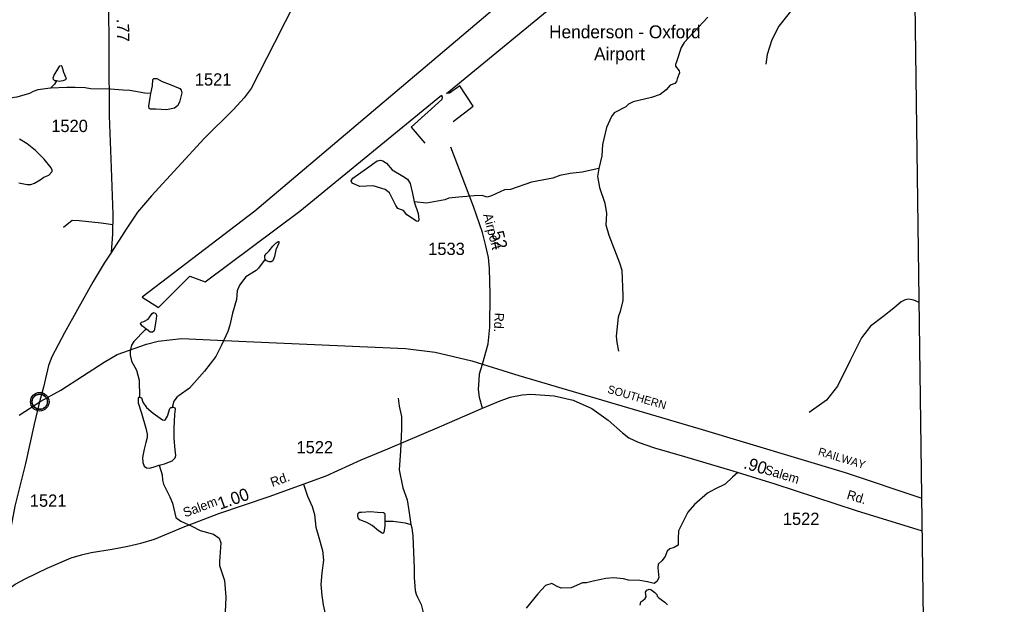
# Model space of a CAD drawing. Extents: x 2056842 to 2160602, y 826753 to 1016856.
# Drawn here: x 2135102 to 2145104, y 945983 to 951923 of the extents above; entities that cross this region are included whole.
import ezdxf

# ---------------------------------------------------------------- set-up
doc = ezdxf.new("R2010")
doc.units = 0
for name, color, linetype in [('Exist Aviation Commercial or Municipal Label', 7, 'Continuous'), ('Exist Aviation Commercial or Municipal Perimeter Paved', 7, 'Continuous'), ('Exist Boundary Political CountyLine', 7, 'Continuous'), ('Exist Civil Demographics Community CELL', 7, 'Continuous'), ('Exist Hydrographic Creek Single Shore', 7, 'Continuous'), ('Exist Hydrographic Misc Water Feature', 7, 'Continuous'), ('Exist Railroad Mainline', 7, 'Continuous'), ('Exist Railroad Mainline Label', 7, 'Continuous'), ('Exist Road Non-System Type 51', 7, 'Continuous'), ('Exist Road Secondary Mileage Hundredths English Label', 7, 'Continuous'), ('Exist Road Secondary Type 51 Attributed', 7, 'Continuous'), ('Exist Road Secondary Type 51 Label', 7, 'Continuous'), ('Exist Road Secondary Type 51 Number Label', 7, 'Continuous')]:
    doc.layers.add(name, color=color, linetype=linetype)

msp = doc.modelspace()

# ---------------------------------------------------------------- linework, layer by layer
at = {"layer": 'Exist Aviation Commercial or Municipal Perimeter Paved'}
msp.add_lwpolyline([(2139511, 950890), (2139714, 951045), (2139577, 951251), (2139471, 951175), (2139443, 951172), (2140714, 952219), (2140477, 952501), (2137493, 949978), (2136348, 949105), (2136513, 948998), (2136833, 949318), (2136988, 949260), (2137949, 949978), (2139391, 951156), (2139399, 951136), (2139395, 951112), (2139084, 950832), (2139220, 950667)], dxfattribs=at)
at = {"layer": 'Exist Boundary Political CountyLine'}
msp.add_lwpolyline([(2145104, 885849), (2143763, 984829)], dxfattribs=at)
at = {"layer": 'Exist Civil Demographics Community CELL'}
msp.add_lwpolyline([(2135228, 948053), (2135229, 948059), (2135231, 948065), (2135234, 948072), (2135237, 948078), (2135240, 948084), (2135244, 948089), (2135248, 948093), (2135253, 948098), (2135258, 948103), (2135264, 948106), (2135268, 948109), (2135273, 948112), (2135279, 948114), (2135285, 948116), (2135289, 948117), (2135294, 948118), (2135298, 948118), (2135304, 948118), (2135309, 948118), (2135314, 948118), (2135319, 948117), (2135324, 948116), (2135329, 948115), (2135334, 948113), (2135341, 948110), (2135347, 948107), (2135352, 948103), (2135357, 948099), (2135361, 948096), (2135365, 948092), (2135369, 948087), (2135372, 948082), (2135375, 948077), (2135377, 948072), (2135379, 948067), (2135381, 948062), (2135382, 948058), (2135383, 948051), (2135384, 948047), (2135384, 948041), (2135384, 948035), (2135383, 948029), (2135383, 948024), (2135381, 948018), (2135379, 948012), (2135377, 948007), (2135374, 948001), (2135370, 947995), (2135367, 947991), (2135363, 947986), (2135357, 947981), (2135352, 947977), (2135347, 947973), (2135343, 947971), (2135336, 947968), (2135329, 947965), (2135323, 947964), (2135316, 947962), (2135312, 947962), (2135308, 947961), (2135302, 947961), (2135298, 947962), (2135292, 947963), (2135286, 947964), (2135282, 947965), (2135276, 947967), (2135272, 947969), (2135268, 947971), (2135261, 947975), (2135255, 947980), (2135251, 947984), (2135246, 947989), (2135243, 947993), (2135240, 947997), (2135236, 948004), (2135234, 948008), (2135232, 948012), (2135230, 948020), (2135228, 948027), (2135228, 948032), (2135227, 948039), (2135227, 948043), (2135228, 948050)], close=True, dxfattribs=at)
for radius in [94.3, 76.7]:
    msp.add_circle((2135306, 948041), radius, dxfattribs=at)
at = {"layer": 'Exist Hydrographic Creek Single Shore'}
for points in [[(2142989, 952069), (2142822, 951858), (2142751, 951718), (2142703, 951570), (2142689, 951472)], [(2142098, 951949), (2141857, 951690), (2141827, 951640), (2141782, 951494), (2141769, 951466), (2141770, 951450), (2141806, 951402), (2141810, 951382), (2141788, 951322), (2141782, 951295), (2141764, 951273), (2141717, 951256), (2141674, 951211), (2141616, 951164), (2141525, 951133), (2141339, 951088), (2141293, 951064), (2141266, 951038), (2141146, 950977), (2141118, 950939), (2141069, 950827), (2141029, 950653), (2141022, 950541), (2140992, 950410)], [(2139112, 950071), (2139154, 949953), (2139160, 949888), (2139153, 949873), (2139136, 949874), (2139040, 949939), (2139005, 949984), (2138974, 949995), (2138948, 950006), (2138927, 950035), (2138863, 950164), (2138818, 950199), (2138697, 950233), (2138562, 950228), (2138481, 950261), (2138472, 950286), (2138488, 950314), (2138629, 950410), (2138738, 950488), (2138770, 950496), (2138794, 950490), (2138832, 950464), (2138890, 950398), (2138998, 950332), (2139045, 950301), (2139071, 950259), (2139095, 950158), (2139112, 950071)], [(2140992, 950410), (2140820, 950372), (2140700, 950361), (2140593, 950339), (2140523, 950314), (2140307, 950273), (2140093, 950199), (2140033, 950194), (2139900, 950132), (2139856, 950119), (2139804, 950135), (2139722, 950134), (2139647, 950125), (2139567, 950121), (2139464, 950108), (2139424, 950092), (2139240, 950057), (2139112, 950071)], [(2140992, 950410), (2140977, 950330), (2140997, 950218), (2141052, 950057), (2141068, 949953), (2141063, 949837), (2141091, 949735), (2141202, 949453), (2141223, 949378), (2141236, 949122), (2141236, 949070), (2141207, 948958), (2141187, 948901), (2141168, 948707), (2141174, 948643), (2141190, 948554)], [(2137599, 949488), (2137529, 949399), (2137505, 949373), (2137403, 949309), (2137336, 949227), (2137312, 949167), (2137307, 949079), (2137267, 948942), (2137240, 948818), (2137218, 948754), (2137153, 948617), (2137095, 948501), (2136982, 948351), (2136827, 948179), (2136725, 948104), (2136702, 948090), (2136669, 948048), (2136654, 947983)], [(2136385, 948782), (2136378, 948770), (2136262, 948652), (2136239, 948616), (2136225, 948558), (2136225, 948518), (2136239, 948454), (2136290, 948362), (2136318, 948260), (2136320, 948088)], [(2136320, 948088), (2136310, 948083), (2136307, 948073), (2136308, 948031), (2136339, 947924), (2136384, 947773), (2136398, 947712), (2136397, 947677), (2136386, 947628), (2136368, 947559), (2136351, 947476), (2136353, 947425), (2136368, 947385), (2136393, 947368), (2136426, 947367), (2136481, 947383), (2136520, 947397)], [(2136320, 948088), (2136331, 948085), (2136339, 948079), (2136355, 948036), (2136391, 947981), (2136458, 947924), (2136553, 947856), (2136573, 947852), (2136584, 947861), (2136605, 947895), (2136629, 947973), (2136639, 947982), (2136654, 947983)], [(2138951, 948078), (2138961, 947996), (2138985, 947890), (2138985, 947762), (2138974, 947542), (2138960, 947350), (2138998, 947166), (2139041, 947045), (2139059, 946935), (2139078, 946792)], [(2136520, 947397), (2136573, 947409), (2136654, 947439), (2136682, 947472), (2136688, 947494), (2136684, 947552), (2136674, 947668), (2136674, 947771), (2136681, 947911), (2136687, 947964), (2136683, 947974), (2136669, 947983), (2136654, 947983)], [(2136520, 947397), (2136552, 947299), (2136553, 947243), (2136565, 947205), (2136629, 947074), (2136655, 947012), (2136688, 946866), (2136740, 946826), (2136853, 946777), (2136937, 946731), (2137073, 946696), (2137131, 946654), (2137147, 946606), (2137134, 946418), (2137134, 946378), (2137183, 946226), (2137199, 946056), (2137190, 945904)], [(2139078, 946792), (2139090, 946761), (2139101, 946674), (2139114, 946347), (2139112, 946256), (2139123, 946123), (2139132, 946086), (2139146, 946055), (2139184, 945981), (2139202, 945913), (2139231, 945773), (2139248, 945641)]]:
    msp.add_lwpolyline(points, dxfattribs=at)
at = {"layer": 'Exist Hydrographic Misc Water Feature'}
for points in [[(2135475, 951300), (2135459, 951303), (2135447, 951316), (2135441, 951331), (2135451, 951359), (2135489, 951420), (2135511, 951453), (2135523, 951459), (2135531, 951452), (2135548, 951388), (2135573, 951326), (2135569, 951312), (2135542, 951302), (2135502, 951295), (2135475, 951300)], [(2135475, 951300), (2135457, 951268), (2135414, 951226)], [(2136435, 951174), (2136452, 951250), (2136457, 951315), (2136466, 951325), (2136496, 951326), (2136552, 951296), (2136633, 951264), (2136729, 951224), (2136745, 951206), (2136751, 951179), (2136726, 951085), (2136706, 951046), (2136675, 951023), (2136596, 951008), (2136485, 951013), (2136433, 951012), (2136419, 951022), (2136416, 951044), (2136430, 951131), (2136435, 951174)], [(2135414, 951226), (2135285, 951211), (2135238, 951193), (2135202, 951173), (2135072, 951135), (2134938, 951114), (2134806, 951051)], [(2136435, 951174), (2136374, 951177), (2136222, 951203), (2136153, 951208), (2136065, 951215), (2136026, 951217), (2135822, 951220), (2135769, 951230), (2135666, 951235), (2135580, 951235), (2135414, 951226)], [(2135094, 950266), (2135178, 950247), (2135214, 950247), (2135253, 950263), (2135310, 950297), (2135348, 950322), (2135397, 950344), (2135431, 950379), (2135433, 950394), (2135421, 950419), (2135350, 950505), (2135264, 950593), (2135179, 950662), (2135100, 950708)], [(2137599, 949488), (2137593, 949505), (2137593, 949526), (2137610, 949548), (2137639, 949573), (2137677, 949623), (2137710, 949654), (2137730, 949668), (2137737, 949668), (2137737, 949653), (2137707, 949584), (2137694, 949516), (2137676, 949472), (2137658, 949462), (2137638, 949462), (2137611, 949472), (2137599, 949488)], [(2144248, 949049), (2144195, 949072), (2144140, 949083), (2144105, 949076), (2144064, 949056), (2143992, 948992), (2143880, 948903), (2143752, 948808), (2143662, 948691), (2143546, 948459), (2143418, 948199), (2143307, 948058), (2143129, 947931)], [(2136385, 948782), (2136349, 948809), (2136332, 948832), (2136334, 948843), (2136340, 948849), (2136363, 948857), (2136407, 948879), (2136431, 948913), (2136450, 948939), (2136463, 948946), (2136479, 948942), (2136489, 948930), (2136494, 948913), (2136486, 948858), (2136469, 948761), (2136453, 948749), (2136430, 948749), (2136407, 948766), (2136385, 948782)], [(2138815, 946829), (2138815, 946779), (2138805, 946713), (2138795, 946701), (2138788, 946704), (2138750, 946730), (2138685, 946784), (2138633, 946814), (2138562, 946841), (2138542, 946860), (2138541, 946885), (2138544, 946908), (2138556, 946919), (2138577, 946919), (2138670, 946924), (2138739, 946918), (2138800, 946915), (2138810, 946908), (2138814, 946896), (2138814, 946856), (2138815, 946829)], [(2138815, 946829), (2138900, 946826), (2139020, 946812), (2139078, 946793)], [(2141410, 945973), (2141419, 946007), (2141437, 946022), (2141463, 946041), (2141471, 946060), (2141466, 946106), (2141480, 946125), (2141501, 946135), (2141520, 946134), (2141560, 946102), (2141580, 946081), (2141585, 946064), (2141600, 946050), (2141663, 946003), (2141690, 945979)]]:
    msp.add_lwpolyline(points, dxfattribs=at)
at = {"layer": 'Exist Railroad Mainline'}
msp.add_lwpolyline([(2135098, 947904), (2135317, 948047), (2135521, 948158), (2135962, 948443), (2136093, 948520), (2136391, 948625), (2136511, 948658), (2136746, 948685), (2137406, 948652), (2139025, 948581), (2139325, 948546), (2139699, 948458), (2140176, 948306), (2142008, 947770), (2143497, 947321), (2144275, 947062)], dxfattribs=at)
at = {"layer": 'Exist Road Non-System Type 51'}
for points in [[(2136050, 949837), (2135932, 949855), (2135706, 949880), (2135637, 949883), (2135548, 949811)], [(2142404, 947323), (2142349, 947273), (2142275, 947205), (2142171, 947151), (2142097, 947112), (2141963, 946998), (2141896, 946918), (2141852, 946830), (2141800, 946728), (2141796, 946647), (2141796, 946582), (2141757, 946559), (2141712, 946548), (2141685, 946523), (2141665, 946469), (2141633, 946426), (2141593, 946390), (2141590, 946354), (2141599, 946284), (2141602, 946251), (2141580, 946215), (2141555, 946195), (2141485, 946211), (2141408, 946226), (2141293, 946229), (2141241, 946240), (2141140, 946251), (2141063, 946245), (2140934, 946219), (2140867, 946202), (2140826, 946202), (2140708, 946151), (2140609, 946148), (2140566, 946162), (2140512, 946194), (2140450, 946173), (2140369, 946088), (2140252, 945943)], [(2137988, 947205), (2138028, 947081), (2138075, 946975), (2138100, 946894), (2138112, 946768), (2138144, 946660), (2138182, 946530), (2138191, 946431), (2138174, 946302), (2138165, 946185), (2138174, 946072), (2138189, 945979), (2138253, 945687), (2138279, 945534), (2138326, 945435), (2138405, 945268), (2138459, 945140), (2138573, 944866), (2138629, 944690), (2138643, 944649)]]:
    msp.add_lwpolyline(points, dxfattribs=at)
at = {"layer": 'Exist Road Secondary Type 51 Attributed'}
for points in [[(2136037, 949560), (2136048, 949742), (2136051, 949945), (2136034, 950419), (2136015, 950945), (2136013, 951568), (2136010, 952141), (2136002, 952494), (2135995, 952628), (2135973, 952874), (2135925, 953197), (2135881, 953433), (2135844, 953610)], [(2138122, 952537), (2137694, 951687), (2137457, 951223), (2137384, 951128), (2137277, 951011), (2136978, 950715), (2136443, 950133), (2136300, 949966), (2136186, 949796), (2136037, 949560)], [(2139808, 948423), (2139867, 948628), (2139884, 948798), (2139886, 949135), (2139880, 949395), (2139868, 949507), (2139840, 949638), (2139808, 949762), (2139717, 950024), (2139486, 950628)], [(2136037, 949560), (2135960, 949449), (2135849, 949261), (2135690, 948977), (2135558, 948741), (2135429, 948496), (2135396, 948410), (2135343, 948190), (2135305, 948039)], [(2139807, 947977), (2139779, 948084), (2139766, 948168), (2139773, 948261), (2139779, 948326), (2139808, 948423)], [(2139807, 947977), (2139972, 948045), (2140090, 948088), (2140212, 948111), (2140299, 948117), (2140537, 948102), (2140731, 948058), (2140921, 947973), (2141086, 947854), (2141233, 947726), (2141297, 947673), (2141392, 947629), (2141556, 947573), (2141863, 947484), (2142354, 947339), (2142779, 947206), (2143608, 946937), (2144279, 946728)], [(2135305, 948039), (2135249, 947813), (2135161, 947415), (2135051, 946979), (2134974, 946564), (2134942, 946305), (2134909, 946058)], [(2134909, 946058), (2134989, 946137), (2135055, 946187), (2135163, 946246), (2135382, 946350), (2135625, 946455), (2135730, 946485), (2135828, 946509), (2136041, 946544), (2136200, 946573), (2136333, 946603), (2136472, 946645), (2136765, 946766), (2137127, 946905), (2137638, 947078), (2138219, 947289), (2138575, 947452), (2138844, 947562), (2139371, 947785), (2139807, 947977)]]:
    msp.add_lwpolyline(points, dxfattribs=at)

# ---------------------------------------------------------------- texts
at = {"layer": 'Exist Aviation Commercial or Municipal Label'}
for s, height, p in [('Henderson - Oxford', 131.23, (2140485, 951734)), ('Airport', 131.2, (2140942, 951510))]:
    msp.add_text(s, height=height, dxfattribs=at).set_placement(p)
at = {"layer": 'Exist Railroad Mainline Label'}
for s, rotation, p in [('SOUTHERN', 343.8888, (2141072, 948133)), ('RAILWAY', 343.2141, (2143214, 947500))]:
    msp.add_text(s, height=82, rotation=rotation, dxfattribs=at).set_placement(p)
at = {"layer": 'Exist Road Secondary Mileage Hundredths English Label'}
for s, rotation, p in [('.77', 270.6795, (2136089, 951930)), ('.52', 284.7033, (2139886, 949804)), ('.90', 343.1292, (2142455, 947367)), ('1.00', 19.384, (2137140, 946943))]:
    msp.add_text(s, height=125, rotation=rotation, dxfattribs=at).set_placement(p)
at = {"layer": 'Exist Road Secondary Type 51 Label'}
for s, rotation, p in [('Airport', 284.7033, (2139814, 949941)), ('Rd.', 267.3684, (2139932, 948947)), ('Salem', 343.1292, (2142668, 947310)), ('Rd.', 19.3841, (2137671, 947174)), ('Rd.', 343.1292, (2143505, 947056)), ('Salem', 20.4952, (2136784, 946865))]:
    msp.add_text(s, height=95, rotation=rotation, dxfattribs=at).set_placement(p)
at = {"layer": 'Exist Road Secondary Type 51 Number Label'}
for s, p in [('1521', (2136883, 951253)), ('1520', (2135423, 950781)), ('1533', (2139256, 949532)), ('1522', (2137917, 947516)), ('1521', (2135205, 946974)), ('1522', (2142862, 946789))]:
    msp.add_text(s, height=125, dxfattribs=at).set_placement(p)

doc.saveas('drawing.dxf')
